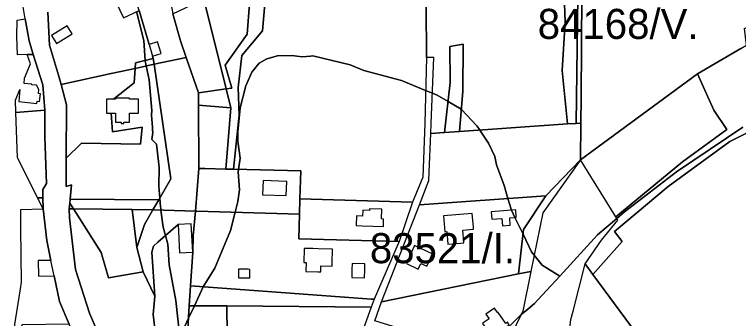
# Model space of a CAD drawing. Extents: x -477304 to -465429, y -1159113 to -1149210.
# Drawn here: x -473162.3 to -472801, y -1153586.2 to -1153434.4 of the extents above; entities that cross this region are included whole.
import ezdxf

# ---------------------------------------------------------------- set-up
doc = ezdxf.new("R2010")
doc.units = 0
for name, color, linetype in [('BPEJ_s', 7, 'Continuous'), ('orna_s', 7, 'Continuous'), ('PUPFL_s', 7, 'Continuous'), ('trav_porost_s', 7, 'Continuous'), ('voda_s', 7, 'Continuous'), ('zahrada_s', 7, 'Continuous')]:
    doc.layers.add(name, color=color, linetype=linetype)

msp = doc.modelspace()

# ---------------------------------------------------------------- linework, layer by layer
at = {"layer": 'BPEJ_s'}
for points in [[(-473085.14, -1153559.34), (-473085.78, -1153549.13), (-473086.98, -1153544.77), (-473088.12, -1153540.62), (-473089.18, -1153532.11), (-473089.31, -1153531.1), (-473089.4, -1153530.4), (-473089.76, -1153526.06), (-473090.25, -1153520.19), (-473090.03, -1153510.83), (-473091.09, -1153501.96), (-473091.42, -1153499.14), (-473092.43, -1153498.07), (-473093.65, -1153496.78), (-473093.23, -1153493.38), (-473093.32, -1153492.24), (-473093.46, -1153490.4), (-473093.56, -1153489.17), (-473093.62, -1153488.45), (-473093.74, -1153486.91), (-473093.93, -1153484.45), (-473093.65, -1153482.31), (-473095.14, -1153466.99), (-473096.55, -1153460.12), (-473097.06, -1153457.63), (-473097.07, -1153457.4), (-473097.69, -1153447.42), (-473101.3, -1153433)], [(-473101.3, -1153433), (-473097.69, -1153447.42), (-473097.07, -1153457.4), (-473097.06, -1153457.63), (-473096.55, -1153460.12), (-473095.14, -1153466.99), (-473093.65, -1153482.31), (-473093.93, -1153484.45), (-473093.74, -1153486.91), (-473093.62, -1153488.45), (-473093.56, -1153489.17), (-473093.46, -1153490.4), (-473093.32, -1153492.24), (-473093.23, -1153493.38), (-473093.65, -1153496.78), (-473092.43, -1153498.07), (-473091.42, -1153499.14), (-473091.09, -1153501.96), (-473090.03, -1153510.83), (-473090.25, -1153520.19), (-473089.76, -1153526.06), (-473089.4, -1153530.4), (-473089.31, -1153531.1), (-473089.18, -1153532.11), (-473088.12, -1153540.62), (-473086.98, -1153544.77), (-473085.78, -1153549.13), (-473085.14, -1153559.34), (-473081.74, -1153577.21), (-473079.79, -1153595.49)], [(-472798.74, -1153490.61), (-472831.93, -1153512.95), (-472857.89, -1153532.96), (-472861.75, -1153536.26), (-472871.3, -1153544.45), (-472890.09, -1153565.11), (-472898.96, -1153559.55), (-472902.93, -1153554.62), (-472904.28, -1153552.96), (-472908.51, -1153544.13), (-472912.53, -1153535.76), (-472914.26, -1153532.17), (-472914.49, -1153531.68), (-472916.05, -1153526.24), (-472917.9, -1153519.76), (-472921.73, -1153509.55), (-472922.58, -1153505.29), (-472925.77, -1153498.7), (-472930.08, -1153492.16), (-472930.63, -1153491.31), (-472931.51, -1153489.97), (-472939.27, -1153481.8), (-472939.39, -1153481.68), (-472945.91, -1153477.83), (-472951.3, -1153474.65), (-472953.69, -1153473.69), (-472957.13, -1153472.3), (-472969.18, -1153467.42), (-472987.9, -1153462.31), (-472994.71, -1153459.55), (-473013.43, -1153455.08), (-473014.53, -1153455.17), (-473018.54, -1153455.5), (-473021.33, -1153455.16), (-473023.65, -1153454.87), (-473031.09, -1153455.08), (-473036.41, -1153456.57), (-473040.25, -1153458.7), (-473043.86, -1153463.16), (-473046.84, -1153469.97), (-473049.61, -1153481.04), (-473050.88, -1153492.95), (-473050.88, -1153497.63), (-473050.16, -1153502.48), (-473049.61, -1153506.15), (-473050.48, -1153511.73), (-473050.67, -1153512.95), (-473050.03, -1153521.89), (-473050.88, -1153527.85), (-473052.2, -1153533.13), (-473054.5, -1153542.32), (-473062.37, -1153561.04), (-473067.69, -1153569.55), (-473068.06, -1153570.35), (-473072.52, -1153579.89), (-473075.39, -1153586.06), (-473079.79, -1153595.49), (-473081.74, -1153577.21), (-473085.14, -1153559.34)], [(-473079.79, -1153595.49), (-473075.39, -1153586.06), (-473072.52, -1153579.89), (-473068.06, -1153570.35), (-473067.69, -1153569.55), (-473062.37, -1153561.04), (-473054.5, -1153542.32), (-473052.2, -1153533.13), (-473050.88, -1153527.85), (-473050.03, -1153521.89), (-473050.67, -1153512.95), (-473050.48, -1153511.73), (-473049.61, -1153506.15), (-473050.16, -1153502.48), (-473050.88, -1153497.63), (-473050.88, -1153492.95), (-473049.61, -1153481.04), (-473046.84, -1153469.97), (-473043.86, -1153463.16), (-473040.25, -1153458.7), (-473036.41, -1153456.57), (-473031.09, -1153455.08), (-473023.65, -1153454.87), (-473021.33, -1153455.16), (-473018.54, -1153455.5), (-473014.53, -1153455.17), (-473013.43, -1153455.08), (-472994.71, -1153459.55), (-472987.9, -1153462.31), (-472969.18, -1153467.42), (-472957.13, -1153472.3), (-472953.69, -1153473.69), (-472951.3, -1153474.65), (-472945.91, -1153477.83), (-472939.39, -1153481.68), (-472939.27, -1153481.8)], [(-472939.27, -1153481.8), (-472931.51, -1153489.97), (-472930.63, -1153491.31), (-472930.08, -1153492.16), (-472925.77, -1153498.7), (-472922.58, -1153505.29), (-472921.73, -1153509.55), (-472917.9, -1153519.76), (-472916.05, -1153526.24), (-472914.49, -1153531.68), (-472914.26, -1153532.17), (-472912.53, -1153535.76), (-472908.51, -1153544.13), (-472904.28, -1153552.96), (-472902.93, -1153554.62), (-472898.96, -1153559.55), (-472890.09, -1153565.11)], [(-472919.17, -1153593.81), (-472910.66, -1153585.3), (-472909.58, -1153584.4), (-472906.18, -1153581.55), (-472902.79, -1153578.7), (-472901.08, -1153576.87), (-472894.41, -1153569.74), (-472890.09, -1153565.11), (-472871.3, -1153544.45), (-472861.75, -1153536.26), (-472857.89, -1153532.96), (-472831.93, -1153512.95), (-472798.74, -1153490.61)], [(-472890.09, -1153565.11), (-472894.41, -1153569.74), (-472901.08, -1153576.87), (-472902.79, -1153578.7), (-472906.18, -1153581.55), (-472909.58, -1153584.4), (-472910.66, -1153585.3), (-472919.17, -1153593.81)]]:
    msp.add_lwpolyline(points, dxfattribs=at)
at = {"layer": 'orna_s'}
for points in [[(-472963.72, -1153528.03), (-473019.89, -1153526.45), (-473019.35, -1153512.44), (-473053.01, -1153511.67), (-473050.14, -1153484.74), (-473050.66, -1153470.89), (-473048.9, -1153454.84), (-473038.51, -1153442.59), (-473037.14, -1153427.29), (-473037.01, -1153412.23), (-473031.65, -1153403.27), (-473019.5, -1153396.21), (-473015.78, -1153385.63), (-473012.77, -1153369.71), (-473001.67, -1153356.51), (-472977.89, -1153322.23), (-472976.78, -1153318.7), (-472946.06, -1153326.49), (-472952.08, -1153378.7), (-472956.78, -1153429.87), (-472956.69, -1153455.89), (-472957.56, -1153488.69), (-472958.42, -1153515.59)], [(-472944.83, -1153468.37), (-472947.68, -1153493.4), (-472954.53, -1153493.88), (-472954.26, -1153488.84), (-472953.03, -1153455.95), (-472956.69, -1153455.89), (-472956.78, -1153429.87), (-472952.08, -1153378.7), (-472946.06, -1153326.49), (-472923, -1153328.26), (-472922.6, -1153358.06), (-472882.91, -1153349.58), (-472884.5, -1153378.63), (-472897.89, -1153381.38), (-472888.29, -1153415.66), (-472887.5, -1153438.14), (-472889.01, -1153462.33), (-472886.29, -1153489.08), (-472940.21, -1153492.87), (-472938.49, -1153472.62), (-472938.36, -1153449.29), (-472945.03, -1153450.33)], [(-472879.58, -1153488.6), (-472881.94, -1153488.77), (-472880.17, -1153348.99), (-472879.64, -1153338.01), (-472877.25, -1153338), (-472877.75, -1153348.43), (-472878.88, -1153371.94), (-472879.5, -1153475.9)], [(-472889.01, -1153462.33), (-472887.5, -1153438.14), (-472888.29, -1153415.66), (-472897.89, -1153381.38), (-472884.5, -1153378.63), (-472882.91, -1153349.58), (-472880.17, -1153348.99), (-472881.94, -1153488.77), (-472886.29, -1153489.08)], [(-473046.22, -1153444.22), (-473057.16, -1153459.79), (-473053.77, -1153471.2), (-473056.65, -1153471.59), (-473067.73, -1153426.64), (-473039.75, -1153413.08), (-473044.85, -1153426.84)], [(-473053.01, -1153511.67), (-473056.81, -1153511.58), (-473054.32, -1153481.05), (-473056.65, -1153471.59), (-473053.77, -1153471.2), (-473057.16, -1153459.79), (-473046.22, -1153444.22), (-473044.85, -1153426.84), (-473039.75, -1153413.08), (-473037.01, -1153412.23), (-473037.14, -1153427.29), (-473038.51, -1153442.59), (-473048.9, -1153454.84), (-473050.66, -1153470.89), (-473050.14, -1153484.74)], [(-473143.81, -1153444.83), (-473141.27, -1153448.95), (-473133.44, -1153444.12), (-473135.98, -1153440)], [(-472944.83, -1153468.37), (-472945.03, -1153450.33), (-472938.36, -1153449.29), (-472938.49, -1153472.62), (-472940.21, -1153492.87), (-472947.68, -1153493.4)], [(-473102.05, -1153461.31), (-473101.92, -1153458.61), (-473093.05, -1153456.4), (-473092.63, -1153459.28)], [(-473098.59, -1153490.69), (-473099.39, -1153499.21), (-473128.75, -1153498.62), (-473136.41, -1153506.16), (-473136.27, -1153479.56), (-473139.05, -1153469.31), (-473113.99, -1153463.89), (-473102.05, -1153461.31), (-473102.56, -1153468.6), (-473112.81, -1153476.65), (-473116.29, -1153476.67), (-473116.29, -1153481.67), (-473116.29, -1153483.67), (-473113.98, -1153483.66), (-473113.42, -1153493.02)], [(-473128.75, -1153498.62), (-473099.39, -1153499.21), (-473098.59, -1153490.69), (-473113.42, -1153493.02), (-473113.98, -1153483.66), (-473111.8, -1153483.65), (-473111.79, -1153488.15), (-473108.97, -1153488.17), (-473108.95, -1153488.79), (-473107.64, -1153488.78), (-473107.64, -1153488.15), (-473104.82, -1153488.15), (-473104.82, -1153483.65), (-473100.32, -1153483.65), (-473100.33, -1153476.64), (-473104.83, -1153476.65), (-473104.83, -1153476.15), (-473111.79, -1153476.16), (-473111.8, -1153476.65), (-473112.81, -1153476.65), (-473102.56, -1153468.6), (-473102.05, -1153461.31), (-473092.63, -1153459.28), (-473084.25, -1153516.52), (-473090.31, -1153527.01), (-473134.51, -1153526.63), (-473133.79, -1153519.5), (-473136.49, -1153520.34), (-473136.41, -1153506.16)], [(-473070.21, -1153511.27), (-473070.39, -1153479.73), (-473054.32, -1153481.05), (-473056.81, -1153511.58), (-473067.3, -1153511.34)], [(-472879.58, -1153488.6), (-472879.74, -1153506.91), (-472897.17, -1153524.88), (-472960.09, -1153529.4), (-472955.51, -1153517.37), (-472955.33, -1153513.14), (-472954.53, -1153493.88), (-472947.68, -1153493.4), (-472940.21, -1153492.87), (-472886.29, -1153489.08), (-472881.94, -1153488.77)], [(-472897.17, -1153524.88), (-472879.74, -1153506.91), (-472898.58, -1153533.45), (-472904.6, -1153562.72), (-472910.69, -1153563.9), (-472908.25, -1153541.73)], [(-473019.89, -1153526.45), (-473020.12, -1153534.02), (-473071.21, -1153532.6), (-473071.95, -1153532.56), (-473070.21, -1153511.27), (-473067.3, -1153511.34), (-473056.81, -1153511.58), (-473053.01, -1153511.67), (-473019.35, -1153512.44)], [(-473038.21, -1153517.36), (-473038.49, -1153524.39), (-473026.72, -1153524.85), (-473026.44, -1153517.81)], [(-472963.72, -1153528.03), (-472970.34, -1153547.67), (-473020.42, -1153546.38), (-473020.12, -1153534.02), (-473019.89, -1153526.45)], [(-473080.67, -1153628.64), (-473102.99, -1153636.57), (-473111.76, -1153614.21), (-473124.87, -1153583.55), (-473131.85, -1153561.74), (-473134.89, -1153535.91), (-473135, -1153531.49), (-473132.87, -1153531.51), (-473118.96, -1153553.25), (-473115.37, -1153565.92), (-473098.01, -1153562.87), (-473092.15, -1153575.01), (-473093.02, -1153584.2), (-473090.95, -1153602.36), (-473088.63, -1153610.38)], [(-472984.12, -1153576.48), (-473074.5, -1153569.88), (-473073.35, -1153553.11), (-473073.05, -1153544.96), (-473071.95, -1153532.56), (-473071.21, -1153532.6), (-473020.12, -1153534.02), (-473020.42, -1153546.38), (-472970.34, -1153547.67), (-472982.77, -1153576.58)], [(-472978.2, -1153540.3), (-472978.06, -1153536.51), (-472979.08, -1153536.48), (-472978.91, -1153531.56), (-472985.11, -1153531.35), (-472985.14, -1153532.24), (-472988.42, -1153532.08), (-472988.53, -1153535.07), (-472991.56, -1153534.96), (-472991.75, -1153539.81), (-472988.71, -1153539.93)], [(-473003.73, -1153558.54), (-473003.59, -1153551.5), (-473010.75, -1153551.36), (-473013.37, -1153551.31), (-473017.76, -1153551.21), (-473017.88, -1153558.18), (-473016.7, -1153558.22), (-473016.8, -1153562.74), (-473010.83, -1153562.85), (-473009.41, -1153562.85), (-473009.36, -1153559.86), (-473003.78, -1153559.97)], [(-472993.86, -1153561.71), (-472993.93, -1153565.68), (-472987.58, -1153565.8), (-472987.48, -1153561.82), (-472987.4, -1153558.84), (-472993.81, -1153558.73)], [(-473050.48, -1153561.53), (-473050.54, -1153564.83), (-473050.56, -1153565.8), (-473044.84, -1153565.9), (-473044.76, -1153561.66), (-473045.69, -1153561.62)], [(-472908.67, -1153582.52), (-472918.47, -1153602.64), (-472920.33, -1153606.46), (-472982.37, -1153587.34), (-472979.18, -1153577.85), (-472910.69, -1153563.9), (-472904.6, -1153562.72)], [(-473074.5, -1153569.88), (-472984.12, -1153576.48), (-472982.77, -1153576.58), (-472984.27, -1153580.52), (-473056.38, -1153579.93), (-473075.02, -1153579.89)], [(-473055.99, -1153608.97), (-473056.38, -1153579.93), (-472984.27, -1153580.52), (-472992.74, -1153604.15), (-472995.01, -1153610.48), (-473008.65, -1153610.39), (-473033.69, -1153610.02)], [(-472922.77, -1153581.01), (-472927.03, -1153584.03), (-472925.46, -1153586.28), (-472927.85, -1153588.04), (-472928.76, -1153588.66), (-472924.1, -1153595.41), (-472915.34, -1153589.37), (-472916.26, -1153588.04), (-472917.11, -1153588.63), (-472920.97, -1153583.1), (-472921.19, -1153583.26)]]:
    msp.add_lwpolyline(points, close=True, dxfattribs=at)
for points in [[(-472799.77, -1153451.44), (-472821.36, -1153464.01), (-472874.13, -1153502.8), (-472879.74, -1153506.91), (-472879.58, -1153488.6), (-472879.5, -1153475.9), (-472878.88, -1153371.94), (-472835, -1153359.52), (-472829.39, -1153357.93), (-472764.37, -1153339.52)], [(-473111.46, -1153428.43), (-473107.92, -1153436.03), (-473100.08, -1153432.44), (-473095.12, -1153449.34), (-473093.39, -1153455.16), (-473093.05, -1153456.4), (-473101.92, -1153458.61), (-473102.05, -1153461.31), (-473113.99, -1153463.89), (-473139.05, -1153469.31), (-473140.29, -1153464.76), (-473144.76, -1153449.8), (-473145.62, -1153433.23)]]:
    msp.add_lwpolyline(points, dxfattribs=at)
at = {"layer": 'PUPFL_s'}
for points in [[(-473079.46, -1153447.62), (-473076.6, -1153455.81), (-473092.63, -1153459.28), (-473093.05, -1153456.4), (-473093.39, -1153455.16), (-473089.1, -1153453.89), (-473090.83, -1153448.06), (-473095.12, -1153449.34), (-473100.08, -1153432.44), (-473111.49, -1153395.23), (-473112.12, -1153393.34), (-473090.77, -1153393.89), (-473083.26, -1153434.16)], [(-473056.65, -1153471.59), (-473070.43, -1153473.46), (-473076.6, -1153455.81), (-473079.46, -1153447.62), (-473083.26, -1153434.16), (-473067.73, -1153426.64)], [(-473084.25, -1153516.52), (-473092.63, -1153459.28), (-473076.6, -1153455.81), (-473070.43, -1153473.46), (-473070.39, -1153479.73), (-473070.21, -1153511.27), (-473071.95, -1153532.56), (-473093.2, -1153532.01), (-473090.31, -1153527.01)], [(-473070.39, -1153479.73), (-473070.43, -1153473.46), (-473056.65, -1153471.59), (-473054.32, -1153481.05)]]:
    msp.add_lwpolyline(points, close=True, dxfattribs=at)
at = {"layer": 'trav_porost_s'}
for points in [[(-472869.34, -1153547.08), (-472861.22, -1153537.1), (-472862.26, -1153535.47), (-472828.98, -1153508.02), (-472806.84, -1153491.85), (-472813.34, -1153482.14), (-472821.36, -1153464.01), (-472799.77, -1153451.44), (-472796.94, -1153449.79), (-472798.06, -1153441.36), (-472775.65, -1153429.74), (-472722.92, -1153432.06), (-472668.19, -1153428.73), (-472695.46, -1153436.07), (-472739.65, -1153460.3), (-472746.06, -1153467), (-472784.88, -1153487.7), (-472805.33, -1153497.77), (-472836.12, -1153520.35), (-472862.78, -1153542.76), (-472859.05, -1153547.77), (-472873.63, -1153564.13), (-472877.52, -1153558.86)], [(-473154.23, -1153459.13), (-473155.94, -1153454.44), (-473152.87, -1153454.37), (-473148.17, -1153469.48), (-473147.06, -1153482.15), (-473161.61, -1153483.42), (-473161.82, -1153477.17), (-473159.57, -1153471.83), (-473160.18, -1153477.86), (-473151.14, -1153478.77), (-473151.03, -1153477.68), (-473149.74, -1153477.81), (-473149.36, -1153474.03), (-473150.25, -1153473.94), (-473150.05, -1153471.91), (-473151.21, -1153469.78), (-473153.64, -1153469.54), (-473153.61, -1153469.24), (-473157.47, -1153468.85), (-473157.2, -1153466.19)], [(-472813.34, -1153482.14), (-472806.84, -1153491.85), (-472828.98, -1153508.02), (-472862.26, -1153535.47), (-472879.74, -1153506.91), (-472874.13, -1153502.8), (-472821.36, -1153464.01)], [(-473134.71, -1153528.63), (-473134.51, -1153526.63), (-473090.31, -1153527.01), (-473093.2, -1153532.01), (-473103.49, -1153531.75), (-473132.87, -1153531.51)], [(-472979.18, -1153577.85), (-472960.09, -1153529.4), (-472897.17, -1153524.88), (-472908.25, -1153541.73), (-472910.69, -1153563.9)], [(-473132.87, -1153531.51), (-473135, -1153531.49), (-473134.71, -1153528.63)], [(-473159.1, -1153531.78), (-473148.02, -1153531.38), (-473146.16, -1153547.23), (-473144.11, -1153557.17), (-473150.48, -1153557.29), (-473150.33, -1153565.01), (-473142.52, -1153564.86), (-473139.86, -1153577.7), (-473134.99, -1153588.97), (-473158.42, -1153589.39), (-473162.27, -1153596.29), (-473162.12, -1153589.11), (-473159.33, -1153571.45), (-473158.8, -1153568.1), (-473159.02, -1153541.24)], [(-473115.37, -1153565.92), (-473118.96, -1153553.25), (-473132.87, -1153531.51), (-473103.49, -1153531.75), (-473101.25, -1153550.74), (-473098.01, -1153562.87)], [(-473093.2, -1153532.01), (-473097.39, -1153539.28), (-473101.25, -1153550.74), (-473103.49, -1153531.75)], [(-472947.53, -1153542.86), (-472946.54, -1153542.77), (-472945.98, -1153549.04), (-472939.72, -1153548.5), (-472938.05, -1153548.38), (-472938.56, -1153542.1), (-472933.15, -1153541.65), (-472933.24, -1153540.65), (-472933.84, -1153533.68), (-472948.2, -1153534.89)], [(-472918.81, -1153539.86), (-472914.85, -1153539.57), (-472915.12, -1153535.95), (-472911.87, -1153535.71), (-472912.16, -1153532.01), (-472924.37, -1153532.94), (-472924.08, -1153536.67), (-472919.13, -1153536.25)], [(-472960.75, -1153561.49), (-472959.45, -1153558.7), (-472956.46, -1153560.07), (-472955.01, -1153556.83), (-472953.84, -1153553.96), (-472956.6, -1153552.58), (-472962.71, -1153549.81), (-472964.16, -1153553.03), (-472966.7, -1153558.79)], [(-472886.76, -1153606.09), (-472884.59, -1153586.74), (-472883.55, -1153582.44), (-472877.52, -1153558.86), (-472873.63, -1153564.13), (-472832.18, -1153620.34), (-472861.19, -1153644.45), (-472869.34, -1153651.23), (-472871.58, -1153648.51), (-472863.94, -1153642.08), (-472890.41, -1153611.41)]]:
    msp.add_lwpolyline(points, close=True, dxfattribs=at)
msp.add_lwpolyline([(-472793.05, -1153606.52), (-472809.18, -1153616.35), (-472808.17, -1153618.47), (-472817.44, -1153626.04), (-472821.87, -1153619.28), (-472849.47, -1153640.79), (-472858.51, -1153647.83), (-472861.19, -1153644.45), (-472832.18, -1153620.34), (-472873.63, -1153564.13), (-472859.05, -1153547.77), (-472862.78, -1153542.76), (-472836.12, -1153520.35), (-472805.33, -1153497.77), (-472784.88, -1153487.7)], dxfattribs=at)
at = {"layer": 'voda_s'}
for points in [[(-473107.98, -1153662.85), (-473108.64, -1153658.63), (-473109.17, -1153655.26), (-473109.75, -1153652.01), (-473111.84, -1153646.78), (-473123, -1153618.86), (-473125.14, -1153613.72), (-473128.81, -1153603.29), (-473134.99, -1153588.97), (-473139.86, -1153577.7), (-473142.52, -1153564.86), (-473144.11, -1153557.17), (-473146.16, -1153547.23), (-473148.02, -1153531.38), (-473148.08, -1153525.89), (-473148.12, -1153521.8), (-473146.35, -1153518.72), (-473147.14, -1153495.58), (-473147.06, -1153482.15), (-473148.17, -1153469.48), (-473152.87, -1153454.37), (-473155.02, -1153447.64), (-473156.98, -1153436.56), (-473158.55, -1153426.36)], [(-473145.62, -1153433.23), (-473144.76, -1153449.8), (-473140.29, -1153464.76), (-473139.05, -1153469.31), (-473136.27, -1153479.56), (-473136.41, -1153506.16), (-473136.49, -1153520.34), (-473133.79, -1153519.5), (-473134.51, -1153526.63), (-473134.71, -1153528.63), (-473135, -1153531.49), (-473134.89, -1153535.91), (-473131.85, -1153561.74), (-473124.87, -1153583.55), (-473111.76, -1153614.21)]]:
    msp.add_lwpolyline(points, dxfattribs=at)
at = {"layer": 'zahrada_s'}
for points in [[(-473155.94, -1153454.44), (-473160.84, -1153454.56), (-473161.1, -1153445.41), (-473160.9, -1153437.24), (-473156.98, -1153436.56), (-473155.02, -1153447.64), (-473152.87, -1153454.37)], [(-473148.12, -1153521.8), (-473148.08, -1153525.89), (-473150.73, -1153525.91), (-473160.75, -1153505.73), (-473161.61, -1153483.42), (-473147.06, -1153482.15), (-473147.14, -1153495.58), (-473146.35, -1153518.72)], [(-473148.02, -1153531.38), (-473150.73, -1153525.91), (-473148.08, -1153525.89)], [(-473073.05, -1153544.96), (-473073.35, -1153553.11), (-473074.07, -1153538.97), (-473080.66, -1153539.33), (-473090.75, -1153548.01), (-473092.93, -1153550.14), (-473093.68, -1153553.01), (-473092.15, -1153575.01), (-473098.01, -1153562.87), (-473101.25, -1153550.74), (-473097.39, -1153539.28), (-473093.2, -1153532.01), (-473071.95, -1153532.56)], [(-473090.75, -1153548.01), (-473080.66, -1153539.33), (-473079.93, -1153553.42), (-473073.35, -1153553.11), (-473074.5, -1153569.88), (-473075.02, -1153579.89), (-473076.23, -1153600.01), (-473076.17, -1153605.98), (-473072.07, -1153626.15), (-473079.08, -1153632.49), (-473080.67, -1153628.64), (-473088.63, -1153610.38), (-473090.95, -1153602.36), (-473093.02, -1153584.2), (-473092.15, -1153575.01), (-473093.68, -1153553.01), (-473092.93, -1153550.14)], [(-473055.81, -1153624.22), (-473070.34, -1153626.11), (-473072.07, -1153626.15), (-473076.17, -1153605.98), (-473076.23, -1153600.01), (-473075.02, -1153579.89), (-473056.38, -1153579.93), (-473055.99, -1153608.97)]]:
    msp.add_lwpolyline(points, close=True, dxfattribs=at)

# ---------------------------------------------------------------- texts
at = {"layer": 'BPEJ_s'}
for s, p in [('84168/V.', (-472901.18, -1153446.61)), ('83521/I.', (-472984.94, -1153558.57))]:
    msp.add_text(s, height=15, dxfattribs=at).set_placement(p)

doc.saveas('drawing.dxf')
